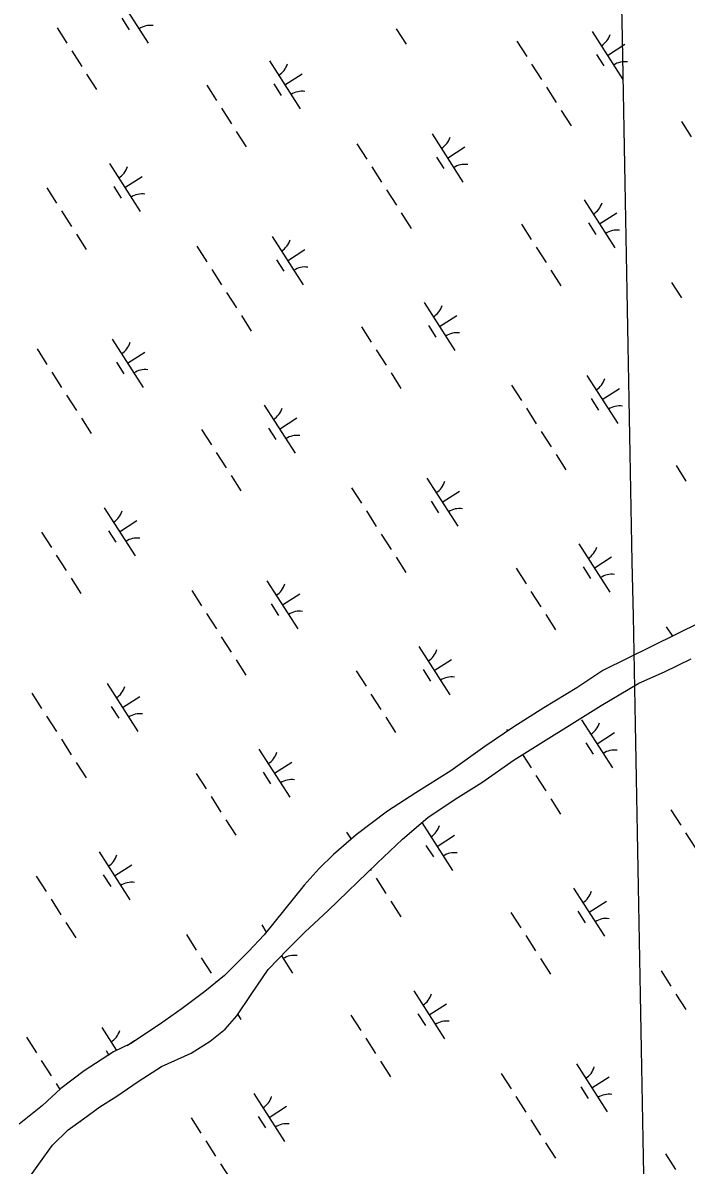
# Model space of a CAD drawing. Extents: x 3962991 to 3983549, y 181631 to 204078.
# Drawn here: x 3972809 to 3973389, y 195531 to 196530 of the extents above; entities that cross this region are included whole.
import ezdxf

# ---------------------------------------------------------------- set-up
doc = ezdxf.new("R2010")
doc.units = 0
doc.layers.add('V-GRID-MAJR', color=7, linetype='Continuous')
doc.layers.add('V-WETL-SWMP', color=7, linetype='Continuous')

msp = doc.modelspace()

# ---------------------------------------------------------------- linework, layer by layer
at = {"layer": 'V-GRID-MAJR'}
msp.add_spline([(3973536.44, 185784.12), (3973487.19, 188388.71), (3973372.59, 194448.65), (3973258, 200508.57), (3973228.23, 202082.7)], degree=3, dxfattribs=at)
at = {"layer": 'V-WETL-SWMP'}
for p, q in [((3972891.45, 196554.12), (3972918.43, 196512.03)), ((3972838.52, 196525.44), (3972847.16, 196511.97)), ((3972895.21, 196533.96), (3972901.68, 196523.86)), ((3973135.5, 196524.65), (3973144.14, 196511.18)), ((3973306.95, 196522.4), (3973333.94, 196480.31)), ((3972851.47, 196505.24), (3972860.11, 196491.77)), ((3973241.07, 196513.93), (3973249.71, 196500.46)), ((3973320.45, 196501.35), (3973335.6, 196511.07)), ((3973024.47, 196496.58), (3973051.46, 196454.49)), ((3973310.71, 196502.24), (3973317.19, 196492.14)), ((3972864.43, 196485.03), (3972873.06, 196471.56)), ((3973037.96, 196475.53), (3973053.12, 196485.25)), ((3973254.02, 196493.72), (3973262.66, 196480.25)), ((3972969.57, 196475.28), (3972978.2, 196461.81)), ((3973028.23, 196476.42), (3973034.71, 196466.32)), ((3973266.98, 196473.52), (3973275.61, 196460.05)), ((3972982.52, 196455.08), (3972991.15, 196441.61)), ((3973279.93, 196453.31), (3973288.57, 196439.84)), ((3972995.47, 196434.87), (3973004.11, 196421.4)), ((3973385.07, 196443.56), (3973393.71, 196430.09)), ((3973166.92, 196432.63), (3973193.91, 196390.53)), ((3973101.04, 196424.15), (3973109.68, 196410.68)), ((3973180.41, 196411.58), (3973195.57, 196421.3)), ((3972884.44, 196406.8), (3972911.43, 196364.71)), ((3973170.68, 196412.47), (3973177.16, 196402.37)), ((3972897.93, 196385.76), (3972913.09, 196395.47)), ((3973113.99, 196403.95), (3973122.63, 196390.48)), ((3972829.53, 196385.51), (3972838.17, 196372.04)), ((3972888.2, 196386.65), (3972894.68, 196376.54)), ((3973126.95, 196383.74), (3973135.58, 196370.27)), ((3973299.95, 196375.09), (3973326.93, 196332.99)), ((3972842.49, 196365.3), (3972851.12, 196351.83)), ((3973139.9, 196363.54), (3973148.53, 196350.07)), ((3973303.7, 196354.93), (3973310.18, 196344.82)), ((3973313.44, 196354.04), (3973328.59, 196363.75)), ((3972855.44, 196345.1), (3972864.08, 196331.63)), ((3973245.04, 196353.79), (3973253.68, 196340.32)), ((3973026.89, 196342.85), (3973053.87, 196300.76)), ((3972961.01, 196334.38), (3972969.64, 196320.91)), ((3973040.38, 196321.81), (3973055.54, 196331.52)), ((3973257.99, 196333.58), (3973266.63, 196320.11)), ((3973030.65, 196322.69), (3973037.12, 196312.59)), ((3972973.96, 196314.18), (3972982.6, 196300.71)), ((3973270.95, 196313.38), (3973279.58, 196299.91)), ((3973376.51, 196302.66), (3973385.15, 196289.19)), ((3972986.91, 196293.97), (3972995.55, 196280.5)), ((3973159.91, 196285.31), (3973186.9, 196243.22)), ((3972999.87, 196273.77), (3973008.5, 196260.3)), ((3973163.67, 196265.15), (3973170.15, 196255.05)), ((3973173.41, 196264.27), (3973188.56, 196273.98)), ((3973105.01, 196264.02), (3973113.64, 196250.55)), ((3972886.86, 196253.08), (3972913.84, 196210.99)), ((3972820.98, 196244.61), (3972829.61, 196231.14)), ((3972900.35, 196232.03), (3972915.5, 196241.75)), ((3973117.96, 196243.81), (3973126.6, 196230.34)), ((3972890.62, 196232.92), (3972897.09, 196222.82)), ((3972833.93, 196224.4), (3972842.57, 196210.93)), ((3973130.91, 196223.61), (3973139.55, 196210.14)), ((3973302.36, 196221.36), (3973329.35, 196179.27)), ((3973236.48, 196212.89), (3973245.12, 196199.42)), ((3973315.86, 196200.31), (3973331.01, 196210.03)), ((3972846.88, 196204.2), (3972855.52, 196190.73)), ((3973019.88, 196195.54), (3973046.87, 196153.45)), ((3973306.12, 196201.2), (3973312.6, 196191.1)), ((3973249.43, 196192.68), (3973258.07, 196179.21)), ((3972859.84, 196183.99), (3972868.47, 196170.52)), ((3973023.64, 196175.38), (3973030.12, 196165.28)), ((3973033.37, 196174.49), (3973048.53, 196184.21)), ((3972964.98, 196174.24), (3972973.61, 196160.77)), ((3973262.39, 196172.48), (3973271.02, 196159.01)), ((3972977.93, 196154.04), (3972986.56, 196140.57)), ((3973275.34, 196152.27), (3973283.98, 196138.8)), ((3973380.48, 196142.52), (3973389.12, 196129.05)), ((3972990.88, 196133.83), (3972999.52, 196120.36)), ((3973162.33, 196131.59), (3973189.32, 196089.49)), ((3973096.45, 196123.11), (3973105.09, 196109.64)), ((3973175.82, 196110.54), (3973190.98, 196120.26)), ((3972879.85, 196105.76), (3972906.84, 196063.67)), ((3973166.09, 196111.43), (3973172.57, 196101.33)), ((3973109.4, 196102.91), (3973118.04, 196089.44)), ((3972883.61, 196085.61), (3972890.09, 196075.5)), ((3972893.34, 196084.72), (3972908.5, 196094.43)), ((3972824.94, 196084.47), (3972833.58, 196071)), ((3973122.36, 196082.7), (3973130.99, 196069.23)), ((3973295.35, 196074.05), (3973322.34, 196031.95)), ((3972837.9, 196064.26), (3972846.53, 196050.79)), ((3973135.31, 196062.5), (3973143.94, 196049.03)), ((3973308.85, 196053), (3973324, 196062.71)), ((3973240.45, 196052.75), (3973249.09, 196039.28)), ((3973299.11, 196053.89), (3973305.59, 196043.78)), ((3972850.85, 196044.06), (3972859.49, 196030.59)), ((3973022.3, 196041.81), (3973049.28, 195999.72)), ((3972956.42, 196033.34), (3972965.05, 196019.87)), ((3973035.79, 196020.77), (3973050.94, 196030.48)), ((3973253.4, 196032.54), (3973262.04, 196019.07)), ((3973026.06, 196021.65), (3973032.53, 196011.55)), ((3972969.37, 196013.14), (3972978.01, 195999.67)), ((3973266.36, 196012.34), (3973274.99, 195998.87)), ((3973402.23, 196005.55), (3973316.28, 195963.45)), ((3973371.92, 196001.62), (3973377.25, 195993.32)), ((3972982.32, 195992.93), (3972990.96, 195979.46)), ((3973155.32, 195984.27), (3973182.31, 195942.18)), ((3972995.28, 195972.73), (3973003.91, 195959.26)), ((3973168.82, 195963.23), (3973183.97, 195972.94)), ((3973100.42, 195962.98), (3973109.05, 195949.51)), ((3973159.08, 195964.11), (3973165.56, 195954.01)), ((3973316.28, 195963.45), (3973293.5, 195948.07)), ((3972882.27, 195952.04), (3972909.25, 195909.95)), ((3973293.5, 195948.07), (3973264.68, 195930.82)), ((3972816.39, 195943.57), (3972825.02, 195930.1)), ((3972895.76, 195930.99), (3972910.91, 195940.71)), ((3973113.37, 195942.77), (3973122.01, 195929.3)), ((3972886.03, 195931.88), (3972892.5, 195921.78)), ((3973264.68, 195930.82), (3973238.28, 195914.19)), ((3972829.34, 195923.36), (3972837.97, 195909.89)), ((3973126.32, 195922.57), (3973134.96, 195909.1)), ((3973297.77, 195920.32), (3973324.76, 195878.23)), ((3973238.28, 195914.19), (3973213.1, 195896.97)), ((3973231.89, 195911.85), (3973232.8, 195910.44)), ((3973311.26, 195899.27), (3973326.42, 195908.99)), ((3972842.29, 195903.16), (3972850.93, 195889.69)), ((3973213.1, 195896.97), (3973183.13, 195875.47)), ((3973301.53, 195900.16), (3973308.01, 195890.06)), ((3973015.29, 195894.5), (3973042.28, 195852.41)), ((3973246.05, 195889.76), (3973253.48, 195878.17)), ((3972855.25, 195882.95), (3972863.88, 195869.48)), ((3973028.78, 195873.45), (3973043.94, 195883.17)), ((3973183.13, 195875.47), (3973152.53, 195856.37)), ((3972960.39, 195873.2), (3972969.02, 195859.73)), ((3973019.05, 195874.34), (3973025.53, 195864.24)), ((3973257.8, 195871.44), (3973266.43, 195857.97)), ((3973152.53, 195856.37), (3973127.93, 195840.37)), ((3972973.34, 195853), (3972981.97, 195839.53)), ((3973270.75, 195851.23), (3973279.39, 195837.76)), ((3973127.93, 195840.37), (3973100.37, 195819.5)), ((3973375.89, 195841.48), (3973384.53, 195828.01)), ((3972986.29, 195832.79), (3972994.93, 195819.32)), ((3973157.92, 195830.27), (3973184.73, 195788.46)), ((3973100.37, 195819.5), (3973080.62, 195802.35)), ((3973091.86, 195822.07), (3973095.96, 195815.67)), ((3973171.23, 195809.5), (3973186.39, 195819.22)), ((3973388.84, 195821.28), (3973397.48, 195807.81)), ((3973161.5, 195810.39), (3973167.98, 195800.29)), ((3972875.26, 195804.73), (3972902.25, 195762.63)), ((3973080.62, 195802.35), (3973068.08, 195790.11)), ((3972888.75, 195783.68), (3972903.91, 195793.39)), ((3973068.08, 195790.11), (3973054.95, 195775.45)), ((3973112.93, 195789.2), (3973113.45, 195788.4)), ((3972820.35, 195783.43), (3972828.99, 195769.96)), ((3972879.02, 195784.57), (3972885.5, 195774.46)), ((3973054.95, 195775.45), (3973019.79, 195732.13)), ((3973117.77, 195781.66), (3973126.4, 195768.19)), ((3973290.76, 195773.01), (3973317.75, 195730.91)), ((3972833.31, 195763.22), (3972841.94, 195749.75)), ((3973130.72, 195761.46), (3973139.35, 195747.99)), ((3973304.26, 195751.96), (3973319.41, 195761.67)), ((3973235.86, 195751.71), (3973244.49, 195738.24)), ((3973294.52, 195752.85), (3973301, 195742.74)), ((3972846.26, 195743.02), (3972854.9, 195729.55)), ((3973017.71, 195740.77), (3973021.72, 195734.51)), ((3972951.83, 195732.3), (3972960.46, 195718.83)), ((3973019.79, 195732.13), (3973006.06, 195717.46)), ((3973248.81, 195731.5), (3973257.45, 195718.03)), ((3973006.06, 195717.46), (3972985.15, 195696.67)), ((3972964.78, 195712.1), (3972973.42, 195698.63)), ((3973034.93, 195713.91), (3973044.69, 195698.68)), ((3973261.77, 195711.3), (3973270.4, 195697.83)), ((3972985.15, 195696.67), (3972967.79, 195682.57)), ((3973367.33, 195700.58), (3973375.97, 195687.11)), ((3972977.73, 195691.89), (3972978.26, 195691.07)), ((3972967.79, 195682.57), (3972948.01, 195667.83)), ((3973150.73, 195683.23), (3973177.72, 195641.14)), ((3973380.29, 195680.38), (3973388.92, 195666.91)), ((3972948.01, 195667.83), (3972928.23, 195653.7)), ((3973164.23, 195662.19), (3973179.38, 195671.9)), ((3972996.7, 195662.31), (3972999.32, 195658.22)), ((3973095.83, 195661.94), (3973104.46, 195648.47)), ((3973154.49, 195663.07), (3973160.97, 195652.97)), ((3972877.68, 195651), (3972890.55, 195630.91)), ((3972928.23, 195653.7), (3972903.04, 195637.09)), ((3972811.8, 195642.53), (3972820.43, 195629.06)), ((3972903.04, 195637.09), (3972888.02, 195629.66)), ((3972899.79, 195635.48), (3972906.32, 195639.67)), ((3973108.78, 195641.73), (3973117.42, 195628.26)), ((3972888.02, 195629.66), (3972862.22, 195613.04)), ((3972881.44, 195630.84), (3972883.9, 195627.01)), ((3972824.75, 195622.32), (3972833.38, 195608.85)), ((3973121.73, 195621.53), (3973130.37, 195608.06)), ((3973293.18, 195619.28), (3973320.17, 195577.19)), ((3972862.22, 195613.04), (3972841.85, 195597.69)), ((3973227.3, 195610.81), (3973235.94, 195597.34)), ((3973306.67, 195598.24), (3973321.83, 195607.95)), ((3972841.85, 195597.69), (3972825.7, 195583)), ((3972837.7, 195602.12), (3972841.02, 195596.94)), ((3973296.94, 195599.12), (3973303.42, 195589.02)), ((3973010.7, 195593.46), (3973037.69, 195551.37)), ((3973240.25, 195590.6), (3973248.89, 195577.13)), ((3972825.7, 195583), (3972805.34, 195566.44)), ((3973024.19, 195572.41), (3973039.35, 195582.13)), ((3972858.78, 195569.25), (3972859.29, 195568.44)), ((3972955.8, 195572.16), (3972964.43, 195558.69)), ((3973014.46, 195573.3), (3973020.94, 195563.2)), ((3973253.21, 195570.4), (3973261.84, 195556.93)), ((3972968.75, 195551.96), (3972977.38, 195538.49)), ((3973266.16, 195550.19), (3973274.8, 195536.72)), ((3973371.3, 195540.44), (3973379.94, 195526.97)), ((3972981.7, 195531.75), (3972990.34, 195518.28))]:
    msp.add_line(p, q, dxfattribs=at)
msp.add_lwpolyline([(3972813.83, 195519.4), (3972826.92, 195537.69), (3972834.66, 195548.05), (3972848.4, 195561.51), (3972861.58, 195571.34), (3972875.97, 195581.78), (3972890.97, 195591.02), (3972909.56, 195603.93), (3972929.96, 195616.86), (3972955.81, 195628.64), (3972972.61, 195639.12), (3972985.79, 195649.54), (3972995.93, 195661.15), (3973008.4, 195680.03), (3973023.25, 195701.96), (3973040.57, 195719.69), (3973055.51, 195734.37), (3973075.84, 195753.34), (3973118.88, 195794.95), (3973141, 195815.75), (3973163.14, 195834.75), (3973187.13, 195850.74), (3973210.53, 195865.52), (3973238.71, 195885.19), (3973314.92, 195932.62), (3973347.93, 195952.34), (3973370.18, 195962.27), (3973393.62, 195973.43)], dxfattribs=at)
for centre, start, end in [((3972920.05, 196509.95), 81.89186, 123.43552), ((3973305.74, 196524.74), 301.89187, 343.43553), ((3973335.55, 196478.23), 81.89186, 123.43552), ((3973023.26, 196498.91), 301.89187, 343.43553), ((3973053.07, 196452.41), 81.89186, 123.43552), ((3973165.71, 196434.96), 301.89187, 343.43553), ((3973195.52, 196388.46), 81.89186, 123.43552), ((3972883.22, 196409.14), 301.89187, 343.43553), ((3972913.04, 196362.63), 81.89186, 123.43552), ((3973298.73, 196377.42), 301.89187, 343.43553), ((3973328.55, 196330.91), 81.89186, 123.43552), ((3973025.67, 196345.19), 301.89187, 343.43553), ((3973055.49, 196298.68), 81.89186, 123.43552), ((3973158.7, 196287.65), 301.89187, 343.43553), ((3973188.51, 196241.14), 81.89186, 123.43552), ((3972885.64, 196255.42), 301.89187, 343.43553), ((3972915.46, 196208.91), 81.89186, 123.43552), ((3973301.15, 196223.7), 301.89187, 343.43553), ((3973018.67, 196197.87), 301.89187, 343.43553), ((3973330.96, 196177.19), 81.89186, 123.43552), ((3973048.48, 196151.37), 81.89186, 123.43552), ((3973161.12, 196133.92), 301.89187, 343.43553), ((3972878.63, 196108.1), 301.89187, 343.43553), ((3973190.93, 196087.42), 81.89186, 123.43552), ((3972908.45, 196061.59), 81.89186, 123.43552), ((3973294.14, 196076.38), 301.89187, 343.43553), ((3973323.95, 196029.87), 81.89186, 123.43552), ((3973021.08, 196044.15), 301.89187, 343.43553), ((3973050.9, 195997.64), 81.89186, 123.43552), ((3973154.11, 195986.61), 301.89187, 343.43553), ((3973183.92, 195940.1), 81.89186, 123.43552), ((3972881.05, 195954.38), 301.89187, 343.43553), ((3972910.87, 195907.87), 81.89186, 123.43552), ((3973296.56, 195922.66), 301.89187, 343.43553), ((3973014.08, 195896.83), 301.89187, 343.43553), ((3973326.37, 195876.15), 81.89186, 123.43552), ((3973043.89, 195850.33), 81.89186, 123.43552), ((3973156.53, 195832.88), 301.89187, 343.43553), ((3972874.04, 195807.06), 301.89187, 343.43553), ((3973186.34, 195786.38), 81.89186, 123.43552), ((3972903.86, 195760.55), 81.89186, 123.43552), ((3973289.55, 195775.34), 301.89187, 343.43553), ((3973319.36, 195728.83), 81.89186, 123.43552), ((3973046.31, 195696.6), 81.89186, 123.43552), ((3973149.52, 195685.57), 301.89187, 343.43553), ((3973179.33, 195639.06), 81.89186, 123.43552), ((3972876.46, 195653.34), 301.89187, 343.43553), ((3973291.97, 195621.62), 301.89187, 343.43553), ((3973009.49, 195595.79), 301.89187, 343.43553), ((3973321.78, 195575.11), 81.89186, 123.43552), ((3973039.3, 195549.29), 81.89186, 123.43552)]:
    msp.add_arc(centre, 17.62, start, end, dxfattribs=at)

doc.saveas('drawing.dxf')
